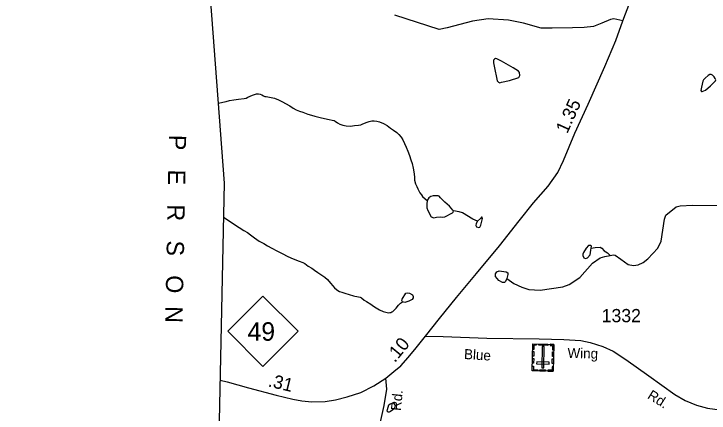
# Model space of a CAD drawing. Extents: x 2056842 to 2160602, y 826753 to 1016856.
# Drawn here: x 2058297 to 2064881, y 1008445 to 1012221 of the extents above; entities that cross this region are included whole.
import ezdxf

# ---------------------------------------------------------------- set-up
doc = ezdxf.new("R2010")
doc.units = 0
for name, color, linetype in [('Exist Boundary Political CountyLine', 7, 'Continuous'), ('Exist Boundary Political CountyLine Label', 7, 'Continuous'), ('Exist Cultural Cemetery CELL', 7, 'Continuous'), ('Exist Hydrographic Misc Water Feature', 7, 'Continuous'), ('Exist Road Non-System Type 51', 7, 'Continuous'), ('Exist Road Primary NC Attributed', 7, 'Continuous'), ('Exist Road Primary NC Service Mileage Hundredths English Label', 7, 'Continuous'), ('Exist Road Primary NC Shield CELL', 7, 'Continuous'), ('Exist Road Primary NC Shield Number Label', 7, 'Continuous'), ('Exist Road Secondary Type 51 Attributed', 7, 'Continuous'), ('Exist Road Secondary Type 51 Label', 7, 'Continuous'), ('Exist Road Secondary Type 51 Number Label', 7, 'Continuous')]:
    doc.layers.add(name, color=color, linetype=linetype)

msp = doc.modelspace()

# ---------------------------------------------------------------- linework, layer by layer
at = {"layer": 'Exist Boundary Political CountyLine'}
msp.add_lwpolyline([(2059856.6, 1016190.3), (2059992.1, 1014583.5), (2060287.9, 1010619.4), (2060242.2, 1008370.9), (2060207.5, 1006770.5), (2060178.3, 1005306.3), (2060151, 1003993.9), (2060126.7, 1003051.7), (2060085.9, 1001469.5), (2060082.6, 1001042.9), (2059970.1, 996247.2), (2059900.3, 992964.9), (2059780.5, 986400.7), (2059706.7, 983126.5), (2059583, 976558.1), (2059387.4, 966719.6), (2059309.7, 963431.4), (2059197.6, 956451.1), (2059161.2, 955539), (2058926.7, 940379.5), (2058724.8, 928102.2), (2058408.1, 910016.3), (2058297.2, 904795.7)], dxfattribs=at)
at = {"layer": 'Exist Cultural Cemetery CELL'}
for points in [[(2063404.8, 1008840.1), (2063205.8, 1008844.4), (2063211.3, 1009099), (2063410.3, 1009094.7)], [(2063244.4, 1009098.3), (2063244.2, 1009086.8), (2063222.2, 1009087.3), (2063221.3, 1009046.9), (2063210.2, 1009047.1), (2063211.3, 1009099)], [(2063352.6, 1009084.5), (2063267.8, 1009086.3), (2063268, 1009097.7), (2063352.9, 1009095.9)], [(2063296.5, 1008871.8), (2063315.1, 1008871.4), (2063319.5, 1009074.1), (2063300.8, 1009074.5)], [(2063377.2, 1009095.4), (2063377, 1009083.9), (2063399, 1009083.4), (2063398.1, 1009043), (2063409.3, 1009042.8), (2063410.4, 1009094.7)], [(2063221.1, 1009026.5), (2063220.2, 1008983.2), (2063208.8, 1008983.5), (2063209.7, 1009026.8)], [(2063408.8, 1009024.8), (2063407.9, 1008981.5), (2063396.5, 1008981.7), (2063397.5, 1009025)], [(2063219.6, 1008960.6), (2063218.7, 1008917.3), (2063207.3, 1008917.5), (2063208.3, 1008960.8)], [(2063365.5, 1008909.1), (2063365.9, 1008927.7), (2063248.2, 1008930.3), (2063247.8, 1008911.6)], [(2063407.4, 1008957.6), (2063406.5, 1008914.3), (2063395.1, 1008914.5), (2063396, 1008957.8)], [(2063206.7, 1008887.8), (2063218, 1008887.5), (2063217.3, 1008855.4), (2063257.9, 1008854.5), (2063257.6, 1008843.4), (2063205.7, 1008844.5)], [(2063405.8, 1008883.5), (2063394.4, 1008883.7), (2063393.7, 1008851.5), (2063353.2, 1008852.4), (2063352.9, 1008841.3), (2063404.8, 1008840.1)], [(2063330.8, 1008841.8), (2063279, 1008842.9), (2063279.2, 1008854.3), (2063331, 1008853.2)]]:
    msp.add_lwpolyline(points, close=True, dxfattribs=at)
at = {"layer": 'Exist Hydrographic Misc Water Feature'}
for points in [[(2062852.5, 1011695.8), (2062865.9, 1011619.6), (2062874.1, 1011588.7), (2062885.4, 1011574.3), (2062897.8, 1011569.1), (2062916.3, 1011574.3), (2062990.5, 1011589.7), (2063078, 1011620.6), (2063088.3, 1011637.1), (2063084.2, 1011666), (2063074.9, 1011680.4), (2063025.5, 1011710.3), (2062915.3, 1011772.1), (2062871, 1011795.8), (2062856.6, 1011797.8), (2062848.4, 1011793.7), (2062839.1, 1011782.4), (2062840.1, 1011757.6), (2062852.5, 1011695.8)], [(2064928.1, 1011626.1), (2064914.5, 1011640.4), (2064901, 1011646), (2064888.2, 1011646.8), (2064870.7, 1011638), (2064842.8, 1011614.1), (2064827.7, 1011598.2), (2064821.3, 1011583.8), (2064809.3, 1011526.4), (2064803.7, 1011495.3), (2064808.5, 1011485.7), (2064816.5, 1011485.7), (2064847.6, 1011499.3), (2064894.6, 1011539.9), (2064941.6, 1011586.2), (2064943.2, 1011596.6), (2064938.5, 1011610.1), (2064928.1, 1011626.1)], [(2060231.5, 1011375.8), (2060306.3, 1011393.4), (2060340.4, 1011401.4), (2060380.4, 1011407.4), (2060424.2, 1011413.5), (2060476.3, 1011421.7), (2060496.2, 1011423.6), (2060512.2, 1011431.7), (2060556.1, 1011451.8), (2060584.2, 1011461.8), (2060596.1, 1011463.8), (2060614.1, 1011463.9), (2060630.1, 1011461.8), (2060644, 1011455.9), (2060660, 1011446), (2060672.1, 1011440), (2060686.3, 1011438), (2060718.3, 1011434.1), (2060764.2, 1011422.2), (2060804.2, 1011408.2), (2060840.3, 1011390.3), (2060870.2, 1011372.3), (2060910.4, 1011350.4), (2060940.3, 1011330.5), (2060970.5, 1011314.5), (2061002.5, 1011300.7), (2061032.4, 1011290.6), (2061080.6, 1011272.8), (2061116.5, 1011262.8), (2061148.5, 1011252.9), (2061196.7, 1011240.9), (2061238.7, 1011231), (2061282.6, 1011223.2), (2061312.7, 1011217.1), (2061328.7, 1011211.2), (2061340.6, 1011205.2), (2061360.7, 1011189.2), (2061384.7, 1011177.2), (2061412.8, 1011169.3), (2061444.8, 1011161.3), (2061484.8, 1011159.5), (2061522.7, 1011163.6), (2061560.8, 1011167.6), (2061582.8, 1011171.7), (2061602.7, 1011181.6), (2061642.7, 1011197.8), (2061662.5, 1011203.8), (2061686.7, 1011207.9), (2061708.7, 1011209.8), (2061732.7, 1011205.9), (2061758.7, 1011200), (2061798.7, 1011184.1), (2061830.7, 1011164.1), (2061864.7, 1011140.2), (2061890.8, 1011122.3), (2061923, 1011100.3), (2061942.8, 1011080.3), (2061965, 1011054.4), (2061981, 1011028.4), (2061997, 1010994.4), (2062013.2, 1010960.5), (2062027.3, 1010922.5), (2062043.3, 1010880.5), (2062055.4, 1010840.5), (2062067.3, 1010804.6), (2062079.6, 1010760.6), (2062085.6, 1010726.6), (2062089.7, 1010680.6), (2062091.7, 1010648.6), (2062099.7, 1010612.6), (2062111.8, 1010588.6), (2062121.9, 1010566.6), (2062142, 1010528.7), (2062156.1, 1010508.7), (2062168, 1010492.8), (2062192, 1010472.8), (2062210.2, 1010456.8)], [(2062210.2, 1010456.8), (2062208.8, 1010422), (2062208.8, 1010385.7), (2062216.3, 1010361.8), (2062250.1, 1010300.4), (2062272.7, 1010292.8), (2062297.8, 1010299.1), (2062336.6, 1010301.6), (2062352.9, 1010299.1), (2062376.8, 1010301.6), (2062450.7, 1010338), (2062457, 1010346.8), (2062459.5, 1010356.8)], [(2062459.5, 1010356.8), (2062454.5, 1010365.6), (2062423.1, 1010400.7), (2062378, 1010439.6), (2062336.6, 1010481), (2062325.4, 1010497.3), (2062316.6, 1010501.1), (2062268.9, 1010499.8), (2062245.1, 1010493.5), (2062225.1, 1010481), (2062210.2, 1010456.8)], [(2062965.1, 1009719), (2063031.5, 1009671.3), (2063106.7, 1009634.9), (2063174.8, 1009612.4), (2063281.3, 1009607.4), (2063495.7, 1009638.7), (2063554.6, 1009661.3), (2063655.2, 1009727.8), (2063776.8, 1009864.5), (2063849.5, 1009912.2), (2063892.1, 1009925.9), (2063944.7, 1009934.7), (2063976.1, 1009942.3), (2063992.4, 1009939.7), (2064043.8, 1009902.1), (2064114.6, 1009851.9), (2064163.5, 1009839.4), (2064208, 1009846), (2064256.3, 1009868.2), (2064299.9, 1009903.1), (2064395.4, 1010003.7), (2064428, 1010071.4), (2064457.9, 1010280.5), (2064471.9, 1010316), (2064568.4, 1010395.1), (2064607, 1010405.3), (2064723.8, 1010412.6), (2065140.7, 1010408.9)], [(2062686.4, 1010259), (2062643.8, 1010280.3), (2062544.7, 1010338), (2062514.6, 1010348), (2062459.5, 1010356.8)], [(2060281.4, 1010296.6), (2060354.3, 1010249.3), (2060396.6, 1010221.4), (2060430.6, 1010199.4), (2060474.5, 1010171.6), (2060508.7, 1010151.6), (2060538.7, 1010129.7), (2060574.7, 1010101.7), (2060618.8, 1010071.8), (2060662.7, 1010047.9), (2060698.8, 1010027.9), (2060739, 1010004), (2060787, 1009980.1), (2060837, 1009954.2), (2060890.9, 1009926.3), (2060943.2, 1009904.4), (2060999.2, 1009882.5), (2061033.2, 1009868.6), (2061051.1, 1009858.6), (2061085.1, 1009834.7), (2061117.3, 1009814.8), (2061145.2, 1009796.8), (2061175.3, 1009774.9), (2061213.5, 1009750.9), (2061241.4, 1009731), (2061267.6, 1009707), (2061295.5, 1009675), (2061317.4, 1009649.1), (2061333.6, 1009629.1), (2061351.7, 1009613.2), (2061365.6, 1009603.2), (2061381.6, 1009595.2), (2061403.6, 1009587.3), (2061429.6, 1009579.3), (2061471.8, 1009567.4), (2061513.7, 1009553.5), (2061525.8, 1009549.5), (2061543.8, 1009547.6), (2061559.8, 1009545.5), (2061575.8, 1009541.5), (2061587.7, 1009533.6), (2061613.9, 1009513.6), (2061637.9, 1009499.7), (2061675.9, 1009475.7), (2061704, 1009455.8), (2061728, 1009439.8), (2061759.9, 1009421.9), (2061794, 1009406), (2061820, 1009400), (2061846.1, 1009394), (2061856.1, 1009396.2), (2061866, 1009396.2), (2061876, 1009402.1), (2061886.1, 1009406.2), (2061916, 1009436.1), (2061940, 1009466.3), (2061949.8, 1009476.3), (2061959.9, 1009484.3), (2061975.9, 1009498.6)], [(2062686.4, 1010259), (2062676.4, 1010237.6), (2062671.3, 1010218.8), (2062678.9, 1010207.5), (2062700.2, 1010201.3), (2062709, 1010203.8), (2062719, 1010222.6), (2062735.3, 1010284.1), (2062732.8, 1010297.9), (2062726.5, 1010297.9), (2062715.2, 1010285.3), (2062686.4, 1010259)], [(2063763, 1010006.2), (2063766.7, 1010025), (2063759.2, 1010031.3), (2063737.9, 1010028.8), (2063717.8, 1010005), (2063692.8, 1009964.8), (2063685.2, 1009948.5), (2063685.2, 1009934.7), (2063695.3, 1009914.7), (2063711.6, 1009905.9), (2063729.1, 1009912.2), (2063755.4, 1009941), (2063761.7, 1009984.9), (2063763, 1010006.2)], [(2063763, 1010006.2), (2063800.6, 1010011.2), (2063850.7, 1010013.7), (2063865.8, 1010006.2), (2063887.1, 1009978.6), (2063917.2, 1009959.8), (2063944.7, 1009934.7)], [(2062965.1, 1009719), (2062952.5, 1009688.9), (2062943.7, 1009678.8), (2062924.9, 1009678.8), (2062889.8, 1009698.9), (2062858.5, 1009735.3), (2062858.5, 1009761.6), (2062871, 1009780.4), (2062892.4, 1009789.2), (2062960, 1009781.7), (2062975.1, 1009771.7), (2062975.1, 1009755.4), (2062965.1, 1009719)], [(2061975.9, 1009498.6), (2061971, 1009508.3), (2061973.5, 1009523.3), (2062008.6, 1009578.5), (2062021.1, 1009583.5), (2062044.9, 1009578.5), (2062071.3, 1009563.5), (2062078.8, 1009548.4), (2062077.5, 1009535.9), (2062067.5, 1009520.8), (2062036.1, 1009503.2), (2061998.5, 1009492), (2061975.9, 1009498.6)], [(2061886.1, 1008474.7), (2061863.5, 1008458.7), (2061850.3, 1008452.1), (2061840.1, 1008455), (2061833.5, 1008463), (2061834.3, 1008479.9), (2061848.9, 1008523.7), (2061862, 1008533.2), (2061887.6, 1008540.5), (2061896.4, 1008534.7), (2061907.3, 1008517.9), (2061905.9, 1008501.8), (2061897.1, 1008485.7), (2061886.1, 1008474.7)]]:
    msp.add_lwpolyline(points, dxfattribs=at)
at = {"layer": 'Exist Road Non-System Type 51'}
msp.add_lwpolyline([(2064064.6, 1012153.7), (2063979.7, 1012173.8), (2063946.8, 1012168.1), (2063864, 1012131.8), (2063785.7, 1012101.2), (2063696.1, 1012092.1), (2063586.1, 1012089.8), (2063396.1, 1012087), (2063289.5, 1012085.8), (2063122.8, 1012132.4), (2062982.2, 1012161.9), (2062787.1, 1012175.5), (2062639.7, 1012152.8), (2062401.5, 1012089.2), (2062325.5, 1012074.5), (2061905.9, 1012208.4)], dxfattribs=at)
at = {"layer": 'Exist Road Primary NC Attributed'}
for points in [[(2062195.9, 1009173.5), (2062328.4, 1009340.4), (2062488.9, 1009537.4), (2062677.2, 1009766.6), (2062894.5, 1010027), (2063082.5, 1010264.7), (2063218.6, 1010432.7), (2063357, 1010591.6), (2063449.4, 1010719.9), (2063501.6, 1010835.6), (2063610.5, 1011092.2), (2063735.3, 1011367.4), (2063894.1, 1011723.9), (2063996, 1011970.3), (2064064.6, 1012153.7), (2064131.5, 1012327.3), (2064193.9, 1012498.7), (2064286.8, 1012740.9), (2064377.5, 1013013.3), (2064472.5, 1013255.2), (2064579.1, 1013452.7), (2064733.1, 1013726.5), (2064846.2, 1013932.1), (2064961.9, 1014138.7)], [(2061818.2, 1008773.9), (2061895.4, 1008837.5), (2061960.6, 1008891.4), (2062032, 1008972), (2062106.3, 1009062.2), (2062195.9, 1009173.5)], [(2060250.1, 1008757.3), (2060317.2, 1008739.3), (2060519.1, 1008684.8), (2060779.9, 1008614.4), (2060938.7, 1008575.8), (2061024.9, 1008559.9), (2061120.2, 1008550.9), (2061246.1, 1008555.4), (2061343.6, 1008569), (2061454.7, 1008598.5), (2061584, 1008639.4), (2061704.3, 1008703), (2061818.2, 1008773.9)]]:
    msp.add_lwpolyline(points, dxfattribs=at)
at = {"layer": 'Exist Road Primary NC Shield CELL'}
msp.add_lwpolyline([(2060323, 1009218.8), (2060656, 1009551.8), (2060989, 1009218.8), (2060656, 1008885.8)], close=True, dxfattribs=at)
at = {"layer": 'Exist Road Secondary Type 51 Attributed'}
for points in [[(2062195.9, 1009173.5), (2062362.2, 1009168.3), (2062777.3, 1009154.7), (2063272.6, 1009146.8), (2063506.2, 1009141.1), (2063665.6, 1009130.3), (2063754, 1009112.2), (2063875.4, 1009075.8), (2063971.8, 1009029.3), (2064092.6, 1008952.7), (2064311.5, 1008798.3), (2064557, 1008619.5), (2064655.7, 1008563.9), (2064762.3, 1008519.6), (2064865.5, 1008490.1), (2065164.4, 1008449.8)], [(2061666.9, 1007609.9), (2061664.7, 1007716.6), (2061659.6, 1007802.3), (2061676.6, 1007909), (2061693, 1007991.3), (2061739.5, 1008216.9), (2061766.7, 1008346.3), (2061804.7, 1008517.1), (2061828.5, 1008672.6), (2061818.2, 1008773.9)]]:
    msp.add_lwpolyline(points, dxfattribs=at)

# ---------------------------------------------------------------- texts
at = {"layer": 'Exist Boundary Political CountyLine Label'}
msp.add_text('P   E   R   S   O  N', height=164.042, rotation=268.86102, dxfattribs=at).set_placement((2059765.2, 1011078.4))
at = {"layer": 'Exist Road Primary NC Service Mileage Hundredths English Label'}
for s, rotation, p in [('1.35', 65.60265, (2063537.2, 1011081.9)), ('.10', 50.53882, (2061904.9, 1008915.9)), ('.31', 346.33841, (2060698.4, 1008698.6))]:
    msp.add_text(s, height=125, rotation=rotation, dxfattribs=at).set_placement(p)
at = {"layer": 'Exist Road Primary NC Shield Number Label'}
msp.add_text('49', height=175, dxfattribs=at).set_placement((2060510.2, 1009129.1))
at = {"layer": 'Exist Road Secondary Type 51 Label'}
for s, rotation, p in [('Wing', 358.56449, (2063539, 1008966.9)), ('Blue', 356.50792, (2062557.7, 1008956.7)), ('Rd.', 327.97628, (2064289.4, 1008589.2)), ('Rd.', 84.26151, (2061961.2, 1008463.1))]:
    msp.add_text(s, height=95, rotation=rotation, dxfattribs=at).set_placement(p)
at = {"layer": 'Exist Road Secondary Type 51 Number Label'}
msp.add_text('1332', height=125, dxfattribs=at).set_placement((2063863.5, 1009304.6))

doc.saveas('drawing.dxf')
